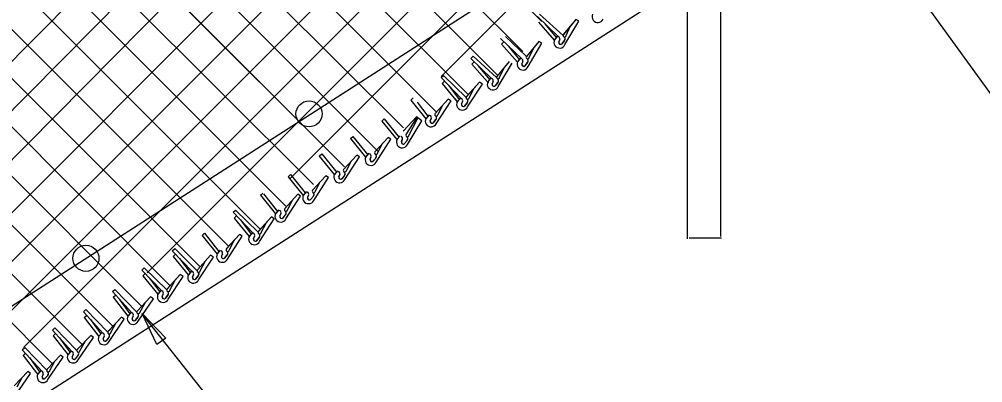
# Model space of a CAD drawing. Extents: x 0 to 1270, y 0 to 830.
# Drawn here: x 802.2 to 880.6, y 708.6 to 738.2 of the extents above; entities that cross this region are included whole.
import ezdxf

# ---------------------------------------------------------------- set-up
doc = ezdxf.new("R2010")
doc.units = 0
for name, color, linetype in [('CT_Dimensions', 7, 'Continuous'), ('sb_Chainlink Fence', 7, 'Continuous'), ('sb_Earth', 7, 'Continuous'), ('sb_Existing Structural Steel', 7, 'Continuous')]:
    doc.layers.add(name, color=color, linetype=linetype)

msp = doc.modelspace()

# ---------------------------------------------------------------- linework, layer by layer
at = {"layer": 'CT_Dimensions'}
for p, q in [((882.576, 730.258), (868.901, 749.228)), ((832.753, 688.223), (812.164, 714.242))]:
    msp.add_line(p, q, dxfattribs=at)
msp.add_lwpolyline([(813.348, 711.731), (812.155, 714.249), (814.1, 712.254)], close=True, dxfattribs=at)
at = {"layer": 'sb_Chainlink Fence'}
for p, q in [((738.503, 671.19), (880.44, 814.366)), ((748.417, 677.192), (881.936, 811.877)), ((758.276, 683.139), (879.776, 805.699)), ((768.484, 689.431), (880.255, 801.202)), ((779.215, 696.181), (880.372, 797.338)), ((790.047, 703.033), (880.235, 793.22)), ((802.494, 711.499), (880.371, 789.376)), ((812.555, 717.579), (880.416, 785.44)), ((824.153, 725.196), (880.318, 781.361)), ((836.501, 733.564), (880.302, 777.364)), ((807.937, 774.766), (844.684, 738.019)), ((805.613, 773.11), (843.15, 735.573)), ((802.772, 771.969), (841.129, 733.613)), ((800.752, 770.009), (838.714, 732.047)), ((798.215, 768.565), (836.12, 730.66)), ((792.536, 766.282), (831.376, 727.442)), ((796.012, 766.787), (833.44, 729.359)), ((790.148, 764.69), (824.407, 730.43)), ((790.484, 764.354), (828.628, 726.21)), ((788.216, 762.64), (826.109, 724.747)), ((782.182, 760.713), (821.741, 721.155)), ((785.76, 761.116), (823.867, 723.009)), ((779.748, 759.166), (819.187, 719.728)), ((777.366, 757.568), (816.847, 718.087)), ((774.92, 756.033), (814.438, 716.515)), ((772.525, 754.447), (812.163, 714.809)), ((770.107, 752.884), (809.76, 713.231)), ((767.67, 751.341), (807.332, 711.678)), ((765.261, 749.768), (804.88, 710.149)), ((846.025, 736.802), (844.325, 738.428)), ((844.416, 737.97), (845.701, 736.518)), ((846.42, 736.894), (844.513, 738.618)), ((847.46, 738.194), (846.438, 736.97)), ((847.46, 738.194), (846.445, 736.977)), ((846.571, 736.148), (847.691, 738.054)), ((847.691, 738.054), (847.46, 738.194)), ((844.944, 737.831), (845.852, 736.722)), ((846.672, 736.882), (847.036, 737.678)), ((843.024, 735.012), (841.323, 736.638)), ((841.414, 736.179), (841.603, 736.368)), ((843.442, 735.185), (841.742, 736.811)), ((844.459, 736.404), (843.437, 735.179)), ((844.459, 736.404), (843.443, 735.187)), ((844.689, 736.263), (844.459, 736.404)), ((845.707, 736.506), (845.693, 736.469)), ((845.723, 736.541), (845.707, 736.506)), ((845.952, 736.842), (845.722, 736.54)), ((845.955, 736.846), (845.723, 736.541)), ((846.073, 736.357), (846.145, 736.539)), ((846.145, 736.532), (846.073, 736.361)), ((846.53, 736.481), (846.322, 736.206)), ((846.341, 736.228), (846.53, 736.481)), ((841.414, 736.179), (842.699, 734.727)), ((841.942, 736.04), (842.85, 734.932)), ((843.57, 734.357), (844.689, 736.263)), ((843.67, 735.091), (844.034, 735.887)), ((838.903, 735.015), (839.091, 735.205)), ((840.604, 733.389), (838.903, 735.015)), ((840.998, 733.481), (839.091, 735.205)), ((842.951, 735.051), (842.721, 734.749)), ((842.954, 735.056), (842.722, 734.75)), ((838.994, 734.556), (839.183, 734.746)), ((838.994, 734.556), (840.279, 733.105)), ((839.522, 734.418), (840.43, 733.309)), ((842.039, 734.781), (841.017, 733.557)), ((842.039, 734.781), (841.023, 733.564)), ((841.15, 732.735), (842.269, 734.641)), ((841.25, 733.469), (841.614, 734.265)), ((842.705, 734.715), (842.692, 734.678)), ((842.722, 734.75), (842.705, 734.715)), ((843.071, 734.567), (843.144, 734.748)), ((843.144, 734.741), (843.071, 734.571)), ((843.528, 734.69), (843.32, 734.415)), ((843.339, 734.438), (843.528, 734.69)), ((836.502, 733.457), (836.698, 733.638)), ((838.129, 731.757), (836.502, 733.457)), ((838.528, 731.832), (836.698, 733.638)), ((840.531, 733.429), (840.301, 733.126)), ((840.534, 733.433), (840.302, 733.128)), ((836.573, 732.994), (836.77, 733.175)), ((836.573, 732.994), (837.793, 731.487)), ((837.094, 732.833), (837.953, 731.685)), ((839.624, 733.085), (838.55, 731.907)), ((839.624, 733.085), (838.556, 731.914)), ((838.646, 731.08), (839.849, 732.934)), ((838.779, 731.808), (839.178, 732.588)), ((839.849, 732.934), (839.624, 733.085)), ((840.285, 733.093), (840.272, 733.055)), ((840.302, 733.128), (840.285, 733.093)), ((840.316, 733.071), (840.303, 733.034)), ((840.333, 733.106), (840.316, 733.071)), ((840.651, 732.944), (840.723, 733.125)), ((840.724, 733.119), (840.651, 732.948)), ((841.108, 733.068), (840.9, 732.793)), ((840.919, 732.815), (841.108, 733.068)), ((834.023, 731.625), (834.219, 731.806)), ((837.074, 731.716), (835.999, 730.538)), ((837.074, 731.716), (836.006, 730.544)), ((837.298, 731.565), (837.074, 731.716)), ((837.702, 731.675), (837.687, 731.639)), ((837.72, 731.709), (837.702, 731.675)), ((838.058, 731.8), (837.815, 731.508)), ((838.061, 731.804), (837.816, 731.509)), ((834.023, 731.625), (835.242, 730.118)), ((834.544, 731.463), (835.402, 730.316)), ((836.096, 729.71), (837.298, 731.565)), ((836.228, 730.439), (836.627, 731.218)), ((837.798, 731.475), (837.783, 731.438)), ((837.816, 731.509), (837.798, 731.475)), ((838.157, 731.311), (838.238, 731.488)), ((838.237, 731.482), (838.158, 731.315)), ((838.62, 731.414), (838.399, 731.148)), ((838.42, 731.17), (838.62, 731.414)), ((831.672, 729.924), (831.868, 730.105)), ((831.868, 730.105), (833.088, 728.598)), ((834.482, 730.271), (833.407, 729.093)), ((834.482, 730.271), (833.414, 729.1)), ((833.654, 728.842), (834.542, 730.212)), ((833.877, 728.738), (834.61, 730.169)), ((834.923, 729.946), (834.482, 730.271)), ((835.248, 730.106), (835.233, 730.069)), ((835.266, 730.14), (835.248, 730.106)), ((835.508, 730.431), (835.265, 730.139)), ((835.511, 730.435), (835.266, 730.14)), ((835.607, 729.941), (835.687, 730.119)), ((835.687, 730.113), (835.607, 729.945)), ((831.672, 729.924), (832.891, 728.417)), ((833.745, 728.009), (834.923, 729.946)), ((836.069, 730.044), (835.849, 729.779)), ((835.869, 729.801), (836.069, 730.044)), ((829.121, 728.496), (829.317, 728.678)), ((829.317, 728.678), (830.537, 727.171)), ((832.172, 728.587), (831.097, 727.409)), ((832.172, 728.587), (831.104, 727.416)), ((832.396, 728.437), (832.172, 728.587)), ((833.157, 728.729), (832.914, 728.438)), ((833.16, 728.734), (832.915, 728.439)), ((829.121, 728.496), (830.341, 726.99)), ((831.194, 726.582), (832.396, 728.437)), ((831.327, 727.311), (831.726, 728.09)), ((832.897, 728.404), (832.882, 728.368)), ((832.915, 728.439), (832.897, 728.404)), ((833.256, 728.24), (833.336, 728.418)), ((833.336, 728.412), (833.256, 728.244)), ((833.718, 728.343), (833.498, 728.078)), ((833.518, 728.1), (833.718, 728.343)), ((826.576, 727.069), (826.772, 727.25)), ((826.576, 727.069), (827.795, 725.563)), ((826.772, 727.25), (827.992, 725.744)), ((829.627, 727.16), (828.552, 725.982)), ((829.627, 727.16), (828.559, 725.989)), ((828.649, 725.155), (829.851, 727.01)), ((829.851, 727.01), (829.627, 727.16)), ((830.346, 726.977), (830.331, 726.941)), ((830.364, 727.011), (830.346, 726.977)), ((830.606, 727.302), (830.363, 727.01)), ((830.609, 727.307), (830.364, 727.011)), ((830.705, 726.813), (830.786, 726.991)), ((830.785, 726.985), (830.705, 726.817)), ((828.781, 725.884), (829.18, 726.663)), ((831.168, 726.916), (830.947, 726.651)), ((830.968, 726.672), (831.168, 726.916)), ((824.047, 725.381), (824.243, 725.562)), ((824.047, 725.381), (825.266, 723.874)), ((824.243, 725.562), (825.426, 724.072)), ((827.098, 725.472), (826.023, 724.294)), ((827.098, 725.472), (826.03, 724.301)), ((827.322, 725.321), (827.098, 725.472)), ((827.801, 725.55), (827.786, 725.514)), ((827.819, 725.584), (827.801, 725.55)), ((828.061, 725.875), (827.818, 725.583)), ((828.064, 725.88), (827.819, 725.584)), ((828.16, 725.386), (828.24, 725.564)), ((828.24, 725.557), (828.16, 725.39)), ((828.622, 725.489), (828.402, 725.224)), ((828.422, 725.245), (828.622, 725.489)), ((826.12, 723.467), (827.322, 725.321)), ((826.252, 724.196), (826.651, 724.975)), ((821.786, 723.883), (821.982, 724.064)), ((821.786, 723.883), (823.005, 722.376)), ((822.039, 723.999), (823.165, 722.574)), ((824.837, 723.974), (823.762, 722.796)), ((824.837, 723.974), (823.769, 722.803)), ((823.859, 721.968), (825.061, 723.823)), ((825.061, 723.823), (824.837, 723.974)), ((825.272, 723.862), (825.257, 723.825)), ((825.29, 723.896), (825.272, 723.862)), ((825.532, 724.187), (825.289, 723.895)), ((825.535, 724.191), (825.29, 723.896)), ((825.631, 723.698), (825.711, 723.876)), ((825.711, 723.869), (825.631, 723.702)), ((823.991, 722.697), (824.39, 723.477)), ((826.093, 723.801), (825.873, 723.535)), ((825.893, 723.557), (826.093, 723.801)), ((819.571, 722.495), (819.768, 722.676)), ((821.199, 720.796), (819.571, 722.495)), ((821.597, 720.87), (819.768, 722.676)), ((823.011, 722.364), (822.996, 722.327)), ((823.029, 722.398), (823.011, 722.364)), ((823.271, 722.689), (823.028, 722.397)), ((823.274, 722.693), (823.029, 722.398)), ((823.37, 722.2), (823.45, 722.377)), ((823.45, 722.371), (823.37, 722.204)), ((823.832, 722.303), (823.612, 722.037)), ((823.632, 722.059), (823.832, 722.303)), ((819.642, 722.033), (819.839, 722.214)), ((819.642, 722.033), (820.862, 720.526)), ((820.163, 721.871), (821.022, 720.723)), ((822.694, 722.123), (821.619, 720.945)), ((822.694, 722.123), (821.626, 720.952)), ((821.716, 720.118), (822.918, 721.973)), ((821.848, 720.847), (822.247, 721.626)), ((822.918, 721.973), (822.694, 722.123)), ((817.034, 720.606), (817.23, 720.787)), ((817.23, 720.787), (818.413, 719.296)), ((820.085, 720.696), (819.01, 719.518)), ((820.085, 720.696), (819.017, 719.525)), ((820.309, 720.546), (820.085, 720.696)), ((821.127, 720.838), (820.884, 720.547)), ((821.131, 720.843), (820.886, 720.548)), ((817.034, 720.606), (818.253, 719.099)), ((819.107, 718.691), (820.309, 720.546)), ((819.239, 719.42), (819.638, 720.199)), ((820.868, 720.513), (820.853, 720.477)), ((820.886, 720.548), (820.868, 720.513)), ((821.227, 720.349), (821.307, 720.527)), ((821.307, 720.521), (821.227, 720.353)), ((821.689, 720.452), (821.469, 720.187)), ((821.489, 720.209), (821.689, 720.452)), ((814.609, 719.368), (814.806, 719.549)), ((816.237, 717.668), (814.609, 719.368)), ((816.635, 717.743), (814.806, 719.549)), ((818.277, 719.121), (818.259, 719.086)), ((818.519, 719.411), (818.276, 719.12)), ((818.522, 719.416), (818.277, 719.121)), ((814.68, 718.905), (814.877, 719.086)), ((814.68, 718.905), (815.9, 717.398)), ((815.201, 718.744), (816.06, 717.596)), ((817.732, 718.996), (816.657, 717.818)), ((817.732, 718.996), (816.664, 717.825)), ((816.754, 716.991), (817.956, 718.846)), ((816.886, 717.72), (817.285, 718.499)), ((817.956, 718.846), (817.732, 718.996)), ((818.259, 719.086), (818.244, 719.05)), ((818.618, 718.922), (818.698, 719.1)), ((818.698, 719.094), (818.618, 718.926)), ((819.08, 719.025), (818.86, 718.76)), ((818.88, 718.781), (819.08, 719.025)), ((812.139, 717.801), (812.336, 717.982)), ((813.767, 716.102), (812.139, 717.801)), ((814.165, 716.177), (812.336, 717.982)), ((816.165, 717.711), (815.922, 717.419)), ((816.169, 717.716), (815.924, 717.42)), ((812.211, 717.339), (812.407, 717.52)), ((812.211, 717.339), (813.43, 715.832)), ((812.732, 717.177), (813.59, 716.03)), ((815.262, 717.429), (814.187, 716.251)), ((815.262, 717.429), (814.194, 716.258)), ((814.284, 715.424), (815.486, 717.279)), ((814.416, 716.153), (814.815, 716.932)), ((815.486, 717.279), (815.262, 717.429)), ((815.906, 717.386), (815.891, 717.35)), ((815.924, 717.42), (815.906, 717.386)), ((816.265, 717.222), (816.345, 717.4)), ((816.345, 717.393), (816.265, 717.226)), ((816.727, 717.325), (816.507, 717.059)), ((816.527, 717.081), (816.727, 717.325)), ((809.736, 716.048), (809.936, 716.225)), ((811.328, 714.315), (809.736, 716.048)), ((811.727, 714.382), (809.936, 716.225)), ((813.696, 716.145), (813.453, 715.853)), ((813.699, 716.149), (813.454, 715.854)), ((809.797, 715.584), (809.997, 715.761)), ((809.797, 715.584), (810.985, 714.052)), ((810.315, 715.412), (811.149, 714.247)), ((812.85, 715.612), (811.751, 714.456)), ((812.85, 715.612), (811.758, 714.463)), ((811.83, 713.627), (813.071, 715.457)), ((813.071, 715.457), (812.85, 715.612)), ((813.436, 715.82), (813.421, 715.783)), ((813.454, 715.854), (813.436, 715.82)), ((813.795, 715.655), (813.875, 715.833)), ((813.875, 715.827), (813.795, 715.659)), ((814.257, 715.758), (814.037, 715.493)), ((814.057, 715.515), (814.257, 715.758)), ((807.373, 714.396), (807.573, 714.573)), ((809.365, 712.73), (807.573, 714.573)), ((811.978, 714.353), (812.393, 715.124)), ((808.965, 712.663), (807.373, 714.396)), ((807.435, 713.932), (807.635, 714.109)), ((807.435, 713.932), (808.623, 712.4)), ((807.952, 713.76), (808.787, 712.595)), ((810.487, 713.96), (809.388, 712.804)), ((810.487, 713.96), (809.395, 712.811)), ((809.468, 711.975), (810.708, 713.805)), ((810.708, 713.805), (810.487, 713.96)), ((810.991, 714.04), (810.975, 714.004)), ((811.01, 714.074), (810.991, 714.04)), ((811.257, 714.36), (811.008, 714.073)), ((811.261, 714.364), (811.01, 714.074)), ((811.346, 713.868), (811.43, 714.045)), ((811.43, 714.038), (811.347, 713.872)), ((811.811, 713.962), (811.585, 713.701)), ((811.606, 713.722), (811.811, 713.962)), ((804.856, 712.909), (805.056, 713.086)), ((806.448, 711.177), (804.856, 712.909)), ((806.848, 711.243), (805.056, 713.086)), ((809.615, 712.701), (810.03, 713.472)), ((804.918, 712.446), (805.118, 712.623)), ((804.918, 712.446), (806.106, 710.914)), ((805.435, 712.273), (806.27, 711.108)), ((807.97, 712.474), (806.871, 711.318)), ((807.97, 712.474), (806.878, 711.325)), ((806.951, 710.489), (808.191, 712.319)), ((808.191, 712.319), (807.97, 712.474)), ((808.629, 712.388), (808.613, 712.352)), ((808.647, 712.422), (808.629, 712.388)), ((808.895, 712.708), (808.646, 712.421)), ((808.898, 712.712), (808.647, 712.422)), ((808.984, 712.216), (809.068, 712.393)), ((809.067, 712.386), (808.984, 712.22)), ((809.448, 712.31), (809.223, 712.049)), ((809.243, 712.07), (809.448, 712.31)), ((802.401, 711.311), (802.601, 711.488)), ((803.993, 709.578), (802.401, 711.311)), ((804.393, 709.645), (802.601, 711.488)), ((807.098, 711.215), (807.513, 711.986)), ((802.463, 710.847), (802.663, 711.024)), ((802.463, 710.847), (803.651, 709.315)), ((802.98, 710.675), (803.815, 709.51)), ((805.515, 710.875), (804.416, 709.719)), ((805.515, 710.875), (804.423, 709.726)), ((804.496, 708.89), (805.736, 710.72)), ((805.736, 710.72), (805.515, 710.875)), ((806.111, 710.902), (806.095, 710.865)), ((806.13, 710.935), (806.111, 710.902)), ((806.378, 711.221), (806.129, 710.934)), ((806.381, 711.226), (806.13, 710.935)), ((806.467, 710.73), (806.551, 710.906)), ((806.55, 710.9), (806.467, 710.734)), ((806.931, 710.823), (806.705, 710.563)), ((806.726, 710.584), (806.931, 710.823)), ((804.644, 709.616), (805.059, 710.387)), ((802.85, 709.541), (801.751, 708.386)), ((802.85, 709.541), (801.758, 708.392)), ((801.831, 707.557), (803.071, 709.386)), ((801.978, 708.283), (802.394, 709.053)), ((803.071, 709.386), (802.85, 709.541)), ((803.657, 709.303), (803.641, 709.267)), ((803.675, 709.337), (803.657, 709.303)), ((803.923, 709.622), (803.674, 709.336)), ((803.926, 709.627), (803.675, 709.337)), ((804.012, 709.131), (804.096, 709.307)), ((804.096, 709.301), (804.012, 709.135)), ((804.476, 709.225), (804.251, 708.964)), ((804.271, 708.985), (804.476, 709.225))]:
    msp.add_line(p, q, dxfattribs=at)
for centre, radius, start, end in [((849.247, 738.408), 0.468, 153.78768, 336.69433), ((846.142, 736.333), 0.468, 153.78768, 336.69433), ((845.947, 736.608), 0.209, 339.49783, 68.17238), ((846.219, 736.319), 0.152, 163.74891, 312.23195), ((846.545, 736.897), 0.128, 142.03601, 353.08411), ((846.388, 736.615), 0.195, 316.68173, 55.24891), ((846.393, 736.615), 0.192, 323.21621, 56.0198), ((846.22, 736.319), 0.152, 165.5293, 323.15136), ((842.946, 734.817), 0.209, 339.49783, 68.17238), ((843.543, 735.107), 0.128, 142.03601, 353.08411), ((843.386, 734.824), 0.195, 316.68173, 55.24891), ((843.391, 734.825), 0.192, 323.21621, 56.0198), ((843.14, 734.542), 0.468, 153.78768, 336.69433), ((843.217, 734.528), 0.152, 163.74891, 312.23195), ((843.218, 734.529), 0.152, 165.5293, 323.15136), ((840.526, 733.195), 0.209, 339.49783, 68.17238), ((841.123, 733.484), 0.128, 142.03601, 353.08411), ((840.966, 733.202), 0.195, 316.68173, 55.24891), ((840.971, 733.202), 0.192, 323.21621, 56.0198), ((840.72, 732.92), 0.468, 153.78768, 336.69433), ((840.797, 732.906), 0.152, 163.74891, 312.23195), ((840.798, 732.906), 0.152, 165.5293, 323.15136), ((838.043, 731.566), 0.209, 336.97731, 65.65186), ((838.653, 731.829), 0.128, 139.51549, 350.56359), ((838.483, 731.554), 0.195, 314.16122, 52.72839), ((838.489, 731.554), 0.192, 320.69569, 53.49928), ((838.225, 731.283), 0.468, 151.26716, 334.17381), ((838.302, 731.266), 0.152, 161.22839, 309.71143), ((838.302, 731.266), 0.152, 163.00879, 320.63084), ((835.675, 729.914), 0.468, 151.26716, 334.17381), ((835.493, 730.197), 0.209, 336.97731, 65.65186), ((836.102, 730.46), 0.128, 139.51549, 350.56359), ((835.933, 730.185), 0.195, 314.16122, 52.72839), ((835.938, 730.185), 0.192, 320.69569, 53.49928), ((835.752, 729.896), 0.152, 161.22839, 309.71143), ((835.752, 729.897), 0.152, 163.00879, 320.63084), ((833.142, 728.496), 0.209, 336.97731, 65.65186), ((833.751, 728.759), 0.128, 139.51549, 350.56359), ((833.582, 728.483), 0.195, 314.16122, 52.72839), ((833.587, 728.484), 0.192, 320.69569, 53.49928), ((833.324, 728.213), 0.468, 151.26716, 334.17381), ((833.401, 728.195), 0.152, 161.22839, 309.71143), ((833.401, 728.196), 0.152, 163.00879, 320.63084), ((830.773, 726.786), 0.468, 151.26716, 334.17381), ((830.591, 727.069), 0.209, 336.97731, 65.65186), ((831.2, 727.332), 0.128, 139.51549, 350.56359), ((831.031, 727.056), 0.195, 314.16122, 52.72839), ((831.037, 727.057), 0.192, 320.69569, 53.49928), ((830.85, 726.768), 0.152, 161.22839, 309.71143), ((830.85, 726.769), 0.152, 163.00879, 320.63084), ((828.228, 725.359), 0.468, 151.26716, 334.17381), ((828.046, 725.642), 0.209, 336.97731, 65.65186), ((828.305, 725.341), 0.152, 161.22839, 309.71143), ((828.305, 725.342), 0.152, 163.00879, 320.63084), ((828.655, 725.905), 0.128, 139.51549, 350.56359), ((828.486, 725.629), 0.195, 314.16122, 52.72839), ((828.491, 725.63), 0.192, 320.69569, 53.49928), ((825.699, 723.67), 0.468, 151.26716, 334.17381), ((825.517, 723.954), 0.209, 336.97731, 65.65186), ((826.126, 724.216), 0.128, 139.51549, 350.56359), ((825.957, 723.941), 0.195, 314.16122, 52.72839), ((825.962, 723.941), 0.192, 320.69569, 53.49928), ((825.775, 723.653), 0.152, 161.22839, 309.71143), ((825.776, 723.653), 0.152, 163.00879, 320.63084), ((823.438, 722.172), 0.468, 151.26716, 334.17381), ((823.256, 722.455), 0.209, 336.97731, 65.65186), ((823.865, 722.718), 0.128, 139.51549, 350.56359), ((823.696, 722.443), 0.195, 314.16122, 52.72839), ((823.701, 722.443), 0.192, 320.69569, 53.49928), ((823.515, 722.154), 0.152, 161.22839, 309.71143), ((823.515, 722.155), 0.152, 163.00879, 320.63084), ((821.112, 720.605), 0.209, 336.97731, 65.65186), ((821.722, 720.868), 0.128, 139.51549, 350.56359), ((821.553, 720.592), 0.195, 314.16122, 52.72839), ((821.558, 720.593), 0.192, 320.69569, 53.49928), ((821.295, 720.322), 0.468, 151.26716, 334.17381), ((821.371, 720.304), 0.152, 161.22839, 309.71143), ((821.372, 720.305), 0.152, 163.00879, 320.63084), ((818.686, 718.895), 0.468, 151.26716, 334.17381), ((818.503, 719.178), 0.209, 336.97731, 65.65186), ((819.113, 719.441), 0.128, 139.51549, 350.56359), ((818.944, 719.165), 0.195, 314.16122, 52.72839), ((818.949, 719.166), 0.192, 320.69569, 53.49928), ((818.762, 718.877), 0.152, 161.22839, 309.71143), ((818.763, 718.878), 0.152, 163.00879, 320.63084), ((816.15, 717.478), 0.209, 336.97731, 65.65186), ((816.76, 717.741), 0.128, 139.51549, 350.56359), ((816.591, 717.465), 0.195, 314.16122, 52.72839), ((816.596, 717.465), 0.192, 320.69569, 53.49928), ((816.333, 717.194), 0.468, 151.26716, 334.17381), ((816.409, 717.177), 0.152, 161.22839, 309.71143), ((816.41, 717.177), 0.152, 163.00879, 320.63084), ((813.681, 715.911), 0.209, 336.97731, 65.65186), ((814.29, 716.174), 0.128, 139.51549, 350.56359), ((814.121, 715.899), 0.195, 314.16122, 52.72839), ((814.126, 715.899), 0.192, 320.69569, 53.49928), ((813.863, 715.628), 0.468, 151.26716, 334.17381), ((813.939, 715.61), 0.152, 161.22839, 309.71143), ((813.94, 715.611), 0.152, 163.00879, 320.63084), ((811.852, 714.377), 0.128, 138.33551, 349.38361), ((811.414, 713.84), 0.468, 150.08718, 332.99383), ((811.237, 714.126), 0.209, 335.79733, 64.47188), ((811.49, 713.82), 0.152, 160.04841, 308.53145), ((811.491, 713.821), 0.152, 161.8288, 319.45086), ((811.677, 714.105), 0.195, 312.98123, 51.54841), ((811.683, 714.105), 0.192, 319.51571, 52.3193), ((809.051, 712.188), 0.468, 150.08718, 332.99383), ((808.875, 712.474), 0.209, 335.79733, 64.47188), ((809.128, 712.168), 0.152, 160.04841, 308.53145), ((809.128, 712.169), 0.152, 161.8288, 319.45086), ((809.49, 712.725), 0.128, 138.33551, 349.38361), ((809.315, 712.453), 0.195, 312.98123, 51.54841), ((809.32, 712.453), 0.192, 319.51571, 52.3193), ((806.973, 711.238), 0.128, 138.33551, 349.38361), ((806.534, 710.701), 0.468, 150.08718, 332.99383), ((806.358, 710.988), 0.209, 335.79733, 64.47188), ((806.61, 710.682), 0.152, 160.04841, 308.53145), ((806.611, 710.683), 0.152, 161.8288, 319.45086), ((806.798, 710.966), 0.195, 312.98123, 51.54841), ((806.803, 710.967), 0.192, 319.51571, 52.3193), ((804.518, 709.64), 0.128, 138.33551, 349.38361), ((804.079, 709.102), 0.468, 150.08718, 332.99383), ((803.903, 709.389), 0.209, 335.79733, 64.47188), ((804.156, 709.083), 0.152, 160.04841, 308.53145), ((804.156, 709.084), 0.152, 161.8288, 319.45086), ((804.343, 709.368), 0.195, 312.98123, 51.54841), ((804.348, 709.368), 0.192, 319.51571, 52.3193)]:
    msp.add_arc(centre, radius, start, end, dxfattribs=at)
at = {"layer": 'sb_Earth'}
msp.add_line((772.842, 687.55), (880.325, 756.566), dxfattribs=at)
at = {"layer": 'sb_Existing Structural Steel'}
for p, q in [((768.798, 693.845), (878.115, 764.048)), ((859.265, 720.527), (859.265, 744.186)), ((856.544, 720.351), (856.544, 742.397)), ((856.67, 720.42), (859.315, 720.42))]:
    msp.add_line(p, q, dxfattribs=at)
for centre in [(825.741, 730.506), (807.584, 718.751)]:
    msp.add_circle(centre, 1.06, dxfattribs=at)

doc.saveas('drawing.dxf')
